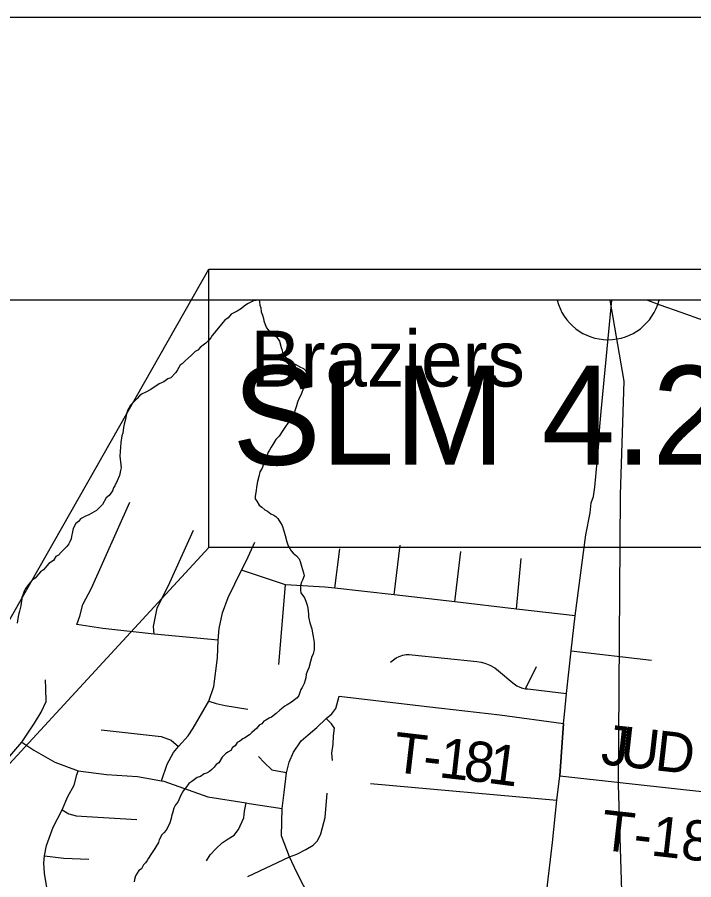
# Model space of a CAD drawing. Extents: x 0 to 39.3, y -3.9 to 22.
# Drawn here: x 3.29 to 4.246, y 19.881 to 21.1 of the extents above; entities that cross this region are included whole.
import ezdxf

# ---------------------------------------------------------------- set-up
doc = ezdxf.new("R2010")
doc.units = 0
for name, color, linetype in [('GM_X_Corporation', 7, 'Continuous'), ('GM_X_County_Road', 7, 'Continuous'), ('GM_X_Minor_River', 7, 'Continuous'), ('GM_X_Rail_Line', 7, 'Continuous'), ('GM_X_State_Shield', 7, 'Continuous'), ('GM_X_Township_Road', 7, 'Continuous'), ('GM_X_Township_Road_Text', 7, 'Continuous'), ('GM_X_Unincorporated_Text', 7, 'Continuous'), ('SH_Data', 7, 'Continuous'), ('SH_Text', 7, 'Continuous')]:
    doc.layers.add(name, color=color, linetype=linetype)

msp = doc.modelspace()

# ---------------------------------------------------------------- linework, layer by layer
at = {"layer": 'GM_X_Corporation'}
msp.add_lwpolyline([(8.7, 20.7), (3.278, 20.7), (3.1219, 20.3298), (3.0652, 20.1955), (2.9744, 19.9801), (2.9689, 19.967), (2.8945, 19.7907)], dxfattribs=at)
at = {"layer": 'GM_X_County_Road'}
msp.add_line((4.0563, 20.0275), (4.0615, 20.1016), dxfattribs=at)
for points in [[(4.0615, 20.1016), (4.0628, 20.1144), (4.066, 20.1439), (4.0726, 20.2042), (4.078, 20.2537), (4.0933, 20.3683), (4.0992, 20.3997), (4.1008, 20.4135), (4.1038, 20.4226), (4.1058, 20.4356), (4.1071, 20.4506), (4.1113, 20.4974), (4.1125, 20.5158), (4.115, 20.5425), (4.1298, 20.7)], [(4.1805, 20.7), (4.1977, 20.6933), (4.2272, 20.683), (4.2905, 20.6603), (4.3025, 20.6564), (4.3097, 20.6547), (4.3175, 20.6542), (4.3266, 20.6644), (4.3343, 20.6739), (4.3441, 20.6868), (4.3539, 20.7)], [(4.0381, 19.8654), (4.0462, 19.9336), (4.0521, 19.9933), (4.0563, 20.0275)]]:
    msp.add_lwpolyline(points, dxfattribs=at)
at = {"layer": 'GM_X_Minor_River'}
for points in [[(3.6279, 20.7), (3.6269, 20.6998), (3.6238, 20.6991), (3.6188, 20.6969), (3.615, 20.6947), (3.6107, 20.6917), (3.6065, 20.6884), (3.6004, 20.6847), (3.5958, 20.6821), (3.5923, 20.6802), (3.5877, 20.675), (3.5834, 20.672), (3.5803, 20.6683), (3.5768, 20.6638), (3.5714, 20.6578), (3.5679, 20.6533), (3.5652, 20.6503), (3.5632, 20.6469), (3.5605, 20.6436), (3.5563, 20.6391), (3.5524, 20.6365), (3.5482, 20.6331), (3.5451, 20.6294), (3.5412, 20.6276), (3.5362, 20.6223), (3.5316, 20.6182), (3.5273, 20.6145), (3.5231, 20.61), (3.52, 20.6082), (3.5161, 20.6018), (3.5138, 20.598), (3.5068, 20.5905), (3.5026, 20.5887), (3.4968, 20.5846), (3.4903, 20.5817), (3.4788, 20.5739), (3.4707, 20.5695), (3.4665, 20.5677), (3.4626, 20.5647), (3.4592, 20.5613), (3.4541, 20.5561), (3.4499, 20.5516), (3.4475, 20.5475), (3.4459, 20.5441), (3.4439, 20.5373), (3.4431, 20.5343), (3.4423, 20.5301), (3.4411, 20.5248), (3.4402, 20.5199), (3.4389, 20.5123), (3.4377, 20.5081), (3.4364, 20.4987), (3.4356, 20.4922), (3.4351, 20.4861), (3.435, 20.4797), (3.4363, 20.4675), (3.4366, 20.4629), (3.4358, 20.4591), (3.4345, 20.4523), (3.431, 20.4448), (3.4278, 20.4376), (3.4259, 20.4346), (3.4243, 20.4305), (3.42, 20.4241), (3.4157, 20.4207), (3.4103, 20.4113), (3.4052, 20.4061), (3.4018, 20.4027), (3.3987, 20.4009), (3.3952, 20.399), (3.3899, 20.3961), (3.3864, 20.395), (3.383, 20.3928), (3.3791, 20.391), (3.3764, 20.3872), (3.3729, 20.3846), (3.369, 20.3771), (3.3682, 20.3725), (3.3665, 20.3661), (3.3661, 20.3627), (3.3641, 20.3585), (3.3626, 20.3555), (3.3602, 20.3518), (3.3548, 20.3469), (3.3521, 20.3439), (3.3482, 20.3398), (3.3444, 20.3376), (3.3413, 20.3323), (3.3347, 20.3279), (3.3316, 20.3245), (3.327, 20.3189), (3.3228, 20.3163), (3.32, 20.3126), (3.3154, 20.3073), (3.3108, 20.3044), (3.3057, 20.2984), (3.3014, 20.2924), (3.2999, 20.2886), (3.2979, 20.2833), (3.2963, 20.2803), (3.2962, 20.2773)], [(3.6319, 20.7), (3.6321, 20.6978), (3.6328, 20.6932), (3.6339, 20.6894), (3.6346, 20.6837), (3.6364, 20.6791), (3.6378, 20.6741), (3.6382, 20.6711), (3.6403, 20.6657), (3.6422, 20.6611), (3.6444, 20.6581), (3.6481, 20.6534), (3.653, 20.6499), (3.6564, 20.6483), (3.6605, 20.6422), (3.663, 20.6334), (3.6637, 20.6303), (3.6648, 20.6265), (3.6662, 20.6227), (3.6692, 20.6196), (3.6745, 20.6138), (3.6797, 20.6107), (3.6827, 20.6095), (3.6903, 20.6056), (3.6941, 20.6036), (3.697, 20.6005), (3.6996, 20.5944), (3.6995, 20.5906), (3.6972, 20.5845), (3.6952, 20.5796), (3.6944, 20.5762), (3.6908, 20.5668), (3.688, 20.5615), (3.686, 20.5558), (3.6844, 20.5506), (3.6816, 20.5422), (3.6789, 20.5374), (3.675, 20.5298), (3.6722, 20.5261), (3.6687, 20.5216), (3.6652, 20.5159), (3.6601, 20.5077), (3.6551, 20.5032), (3.6512, 20.496), (3.6485, 20.4923), (3.6461, 20.4881), (3.6445, 20.4851), (3.6426, 20.4795), (3.6406, 20.4765), (3.6398, 20.473), (3.6378, 20.4681), (3.6358, 20.4625), (3.6327, 20.4572), (3.631, 20.4508)], [(3.631, 20.4508), (3.6294, 20.444), (3.6282, 20.4387), (3.6272, 20.428), (3.626, 20.4231), (3.626, 20.4193), (3.6282, 20.4159), (3.6319, 20.4105), (3.6356, 20.4074), (3.6398, 20.4035), (3.6435, 20.4019), (3.6484, 20.398), (3.6522, 20.3964), (3.6552, 20.3941), (3.6582, 20.3914), (3.6619, 20.3852), (3.6641, 20.3814), (3.6663, 20.3738), (3.6677, 20.3707), (3.6684, 20.3673), (3.6706, 20.3585), (3.6727, 20.3527), (3.675, 20.3489), (3.6768, 20.3458), (3.6798, 20.3424), (3.6843, 20.3385), (3.688, 20.3346), (3.6895, 20.3308), (3.6913, 20.3239), (3.6931, 20.3193), (3.6945, 20.3147), (3.6952, 20.3105), (3.6928, 20.3045), (3.6913, 20.3015), (3.6901, 20.2969), (3.6899, 20.2901), (3.6906, 20.2863), (3.6955, 20.2794), (3.6977, 20.2748), (3.6995, 20.269), (3.7005, 20.2648), (3.7008, 20.2603), (3.7012, 20.2561), (3.7015, 20.2523), (3.7025, 20.2481), (3.7032, 20.2439), (3.7061, 20.2355), (3.7072, 20.2294), (3.7082, 20.2248), (3.7092, 20.216), (3.7095, 20.2103), (3.7095, 20.2065), (3.7078, 20.1997), (3.7062, 20.1963), (3.7042, 20.1895), (3.7018, 20.1804), (3.7002, 20.1763), (3.6982, 20.1714), (3.6974, 20.1661), (3.6966, 20.163), (3.6953, 20.1581), (3.6926, 20.1528), (3.6906, 20.1498), (3.6878, 20.1415), (3.6855, 20.1381), (3.6816, 20.1352), (3.6774, 20.1318), (3.6713, 20.1281), (3.6678, 20.1263), (3.6609, 20.1207), (3.6558, 20.1158), (3.6489, 20.1106), (3.6459, 20.1092), (3.6412, 20.1066), (3.6382, 20.1051), (3.6355, 20.1014), (3.6316, 20.0995), (3.6281, 20.0947), (3.625, 20.0921), (3.6212, 20.0891), (3.6181, 20.0857), (3.6116, 20.0816), (3.6085, 20.0802), (3.6042, 20.0768), (3.6008, 20.075), (3.5977, 20.0701), (3.5942, 20.0679), (3.5915, 20.0637), (3.5873, 20.0612), (3.5842, 20.0589), (3.5795, 20.0541), (3.5745, 20.0462), (3.571, 20.0436), (3.5679, 20.0402), (3.5648, 20.0365), (3.5613, 20.0339), (3.5571, 20.0317), (3.5541, 20.0306), (3.5487, 20.0269), (3.5441, 20.0254), (3.5368, 20.0195)], [(3.2962, 20.2773), (3.2954, 20.2723), (3.2949, 20.2678), (3.2941, 20.2644), (3.2929, 20.2606), (3.2921, 20.2572), (3.2913, 20.253), (3.2904, 20.2469), (3.2896, 20.2435)], [(3.5368, 20.0195), (3.5325, 20.0169), (3.529, 20.0124), (3.5248, 20.0068), (3.5228, 20.0037), (3.5212, 20.0004), (3.5169, 19.9905), (3.5134, 19.9868), (3.511, 19.9819), (3.5094, 19.9751), (3.5078, 19.9706), (3.5074, 19.9675), (3.5054, 19.9611), (3.5034, 19.9569), (3.5002, 19.9509), (3.4971, 19.9472), (3.4944, 19.9442), (3.4905, 19.9374), (3.4893, 19.9336), (3.4842, 19.925), (3.4788, 19.9167), (3.4753, 19.9114), (3.4733, 19.908), (3.471, 19.9047), (3.4682, 19.9017), (3.4655, 19.8964), (3.4617, 19.8938), (3.457, 19.8863), (3.4554, 19.8814), (3.4549, 19.8779)]]:
    msp.add_lwpolyline(points, dxfattribs=at)
at = {"layer": 'GM_X_Rail_Line'}
msp.add_lwpolyline([(4.1271, 20.7), (4.1467, 20.5856), (4.1418, 20.4249), (4.139, 20.0148), (4.15, 19.6557), (4.1846, 19.2885), (4.1888, 19.1257), (4.2085, 18.9402), (4.2168, 18.8287), (4.2193, 18.7647), (4.2048, 18.6815), (4.1862, 18.6283)], dxfattribs=at)
at = {"layer": 'GM_X_State_Shield'}
msp.add_line((4.1966, 20.7), (4.0525, 20.7), dxfattribs=at)
msp.add_arc((4.1246, 20.7186), 0.0744, 194.4736, 345.5264, dxfattribs=at)
at = {"layer": 'GM_X_Township_Road'}
for p, q in [((3.7387, 20.2931), (3.7456, 20.3488)), ((3.8226, 20.2834), (3.8309, 20.3537)), ((3.9081, 20.2735), (3.9168, 20.345)), ((3.9952, 20.2634), (4.0019, 20.3351)), ((3.6596, 20.185), (3.669, 20.2979)), ((4.0726, 20.2042), (4.1861, 20.1912)), ((4.0077, 20.1509), (4.0237, 20.1823)), ((3.7446, 20.1402), (3.8684, 20.1256)), ((4.0615, 20.1016), (4.0563, 20.0275)), ((3.7889, 20.0171), (4.0521, 19.9933))]:
    msp.add_line(p, q, dxfattribs=at)
for points in [[(3.5739, 20.2193), (3.4832, 20.2279), (3.4107, 20.2361), (3.3742, 20.2414), (3.3782, 20.2536), (3.3828, 20.2697), (3.3946, 20.2932), (3.4489, 20.4144)], [(3.4832, 20.2279), (3.4825, 20.2389), (3.4878, 20.2647), (3.5057, 20.3011), (3.5389, 20.3751)], [(3.4937, 20.0206), (3.5018, 20.044), (3.5106, 20.0606), (3.5177, 20.0694), (3.5315, 20.0841), (3.5383, 20.0953), (3.5605, 20.1333), (3.5676, 20.1541), (3.5729, 20.1946), (3.5739, 20.2193), (3.5754, 20.2361), (3.5797, 20.2579), (3.5879, 20.2797), (3.6065, 20.3183), (3.614, 20.3322), (3.6257, 20.3579)], [(4.078, 20.2537), (3.9952, 20.2634), (3.9081, 20.2735), (3.8226, 20.2834), (3.7387, 20.2931), (3.7244, 20.2944), (3.669, 20.2979), (3.6065, 20.3183)], [(3.8173, 20.1885), (3.8215, 20.1919), (3.8252, 20.1945), (3.8295, 20.1966), (3.8347, 20.1983), (3.8392, 20.199), (3.8437, 20.1993), (3.8476, 20.1989), (3.9391, 20.1893), (3.9451, 20.1884), (3.9507, 20.1869), (3.9575, 20.1843), (3.9644, 20.1804), (3.9697, 20.1763), (3.99, 20.1593), (3.9958, 20.1551), (3.9998, 20.1532), (4.0037, 20.1518), (4.0077, 20.1509), (4.011, 20.1506), (4.0148, 20.1502), (4.066, 20.1439)], [(3.2124, 19.8856), (3.228, 19.9631), (3.2353, 19.9843), (3.2434, 20.0012), (3.271, 20.0458), (3.2966, 20.0755), (3.3142, 20.1022), (3.3238, 20.1177), (3.3309, 20.1327), (3.3304, 20.1511), (3.33, 20.1633)], [(3.5605, 20.1333), (3.5709, 20.1298), (3.5835, 20.127), (3.6157, 20.1221)], [(3.7035, 19.8543), (3.6849, 19.891), (3.6745, 19.9134), (3.6631, 19.9429), (3.6644, 19.9815), (3.6669, 20.0042), (3.6702, 20.0318), (3.6743, 20.0469), (3.6803, 20.0614), (3.6911, 20.0774), (3.7011, 20.0857), (3.7131, 20.0961), (3.7262, 20.1087), (3.7345, 20.1155), (3.7402, 20.1229), (3.7446, 20.1402)], [(3.8684, 20.1256), (3.8891, 20.1232), (3.9716, 20.1139), (4.0615, 20.1016)], [(3.7355, 20.0493), (3.7342, 20.0597), (3.7364, 20.0726), (3.7369, 20.0841), (3.7379, 20.0953), (3.7338, 20.1011), (3.7262, 20.1087)], [(3.4085, 20.0929), (3.4932, 20.0832), (3.5075, 20.0779), (3.5177, 20.0694)], [(3.2966, 20.0755), (3.3134, 20.0642), (3.3431, 20.047), (3.3761, 20.0347), (3.4158, 20.0297), (3.4597, 20.0268), (3.4937, 20.0206), (3.4968, 20.02), (3.5594, 19.9982), (3.6134, 19.9895), (3.6175, 19.9887), (3.6644, 19.9815)], [(3.6309, 20.055), (3.6388, 20.0467), (3.6497, 20.0361), (3.6677, 20.0327), (3.6702, 20.0318)], [(3.338, 19.8487), (3.3316, 19.8697), (3.3283, 19.8903), (3.3274, 19.9042), (3.3285, 19.9146), (3.3314, 19.9292), (3.3408, 19.9553), (3.3533, 19.9796), (3.3613, 19.9984), (3.3703, 20.0145), (3.3743, 20.0291), (3.3761, 20.0347)], [(4.0563, 20.0275), (4.2312, 20.0085), (4.2575, 20.0054), (4.2727, 20.0037), (4.3006, 20.0016), (4.3399, 20.0025), (4.3798, 20.0052), (4.4413, 20.0094), (4.5131, 20.0121), (4.5928, 20.0166), (4.6237, 20.0184), (4.6415, 20.0199), (4.6571, 20.021), (4.6689, 20.0214), (4.6914, 20.0227), (4.8963, 20.0073), (4.9305, 20.0051), (4.9446, 20.0051), (4.9626, 20.0057), (4.9722, 20.0062), (4.9826, 20.0062), (4.9926, 20.0068), (5.1817, 19.9958)], [(3.6155, 19.8852), (3.6745, 19.9134), (3.6849, 19.9172), (3.6978, 19.9238), (3.7082, 19.9295), (3.7141, 19.9357), (3.7187, 19.9455), (3.7249, 19.9687), (3.7276, 20.0031)], [(3.5572, 19.9077), (3.5627, 19.9159), (3.5703, 19.9246), (3.5796, 19.9328), (3.5881, 19.9386), (3.5963, 19.944), (3.6023, 19.9517), (3.61, 19.9684), (3.6111, 19.978), (3.6134, 19.9895)], [(3.3533, 19.9796), (3.3626, 19.9741), (3.3731, 19.971), (3.3882, 19.9703), (3.4587, 19.9661)], [(3.3285, 19.9146), (3.3559, 19.9115), (3.3911, 19.9099)]]:
    msp.add_lwpolyline(points, dxfattribs=at)
at = {"layer": 'SH_Data'}
msp.add_lwpolyline([(1.9, 21.1), (9.1, 21.1), (9.1, 13.9), (1.9, 13.9)], close=True, dxfattribs=at)
at = {"layer": 'SH_Text'}
for p, q in [((2.9777, 19.7179), (3.5607, 20.744)), ((2.9781, 19.7184), (3.5607, 20.3507))]:
    msp.add_line(p, q, dxfattribs=at)
msp.add_lwpolyline([(3.5607, 20.744), (5.0473, 20.744), (5.0473, 20.3507), (3.5607, 20.3507)], close=True, dxfattribs=at)

# ---------------------------------------------------------------- texts
at = {"layer": 'GM_X_Township_Road_Text'}
for s, height, rotation, p in [('J', 0.0568, 353.5663, (4.1131, 20.0444)), ('U', 0.0568, 353.5645, (4.1396, 20.0415)), ('T', 0.0568, 353.3184, (3.819, 20.0335)), ('1', 0.0568, 353.5317, (3.8843, 20.0258)), ('D', 0.0568, 353.5785, (4.1893, 20.0358)), ('8', 0.0568, 353.3001, (3.9188, 20.0219)), ('1', 0.0568, 352.6252, (3.9531, 20.0179)), ('-', 0.0568, 353.4075, (3.8612, 20.0285)), ('T-181', 0.05682, 353.5488, (4.1125, 19.9234))]:
    msp.add_text(s, height=height, rotation=rotation, dxfattribs=at).set_placement(p)
at = {"layer": 'GM_X_Unincorporated_Text'}
msp.add_text('Braziers', height=0.07898, rotation=0, dxfattribs=at).set_placement((3.6197, 20.578))
at = {"layer": 'SH_Text'}
msp.add_text('SLM 4.23-4.26', height=0.14, dxfattribs=at).set_placement((3.5938, 20.4674))

doc.saveas('drawing.dxf')
